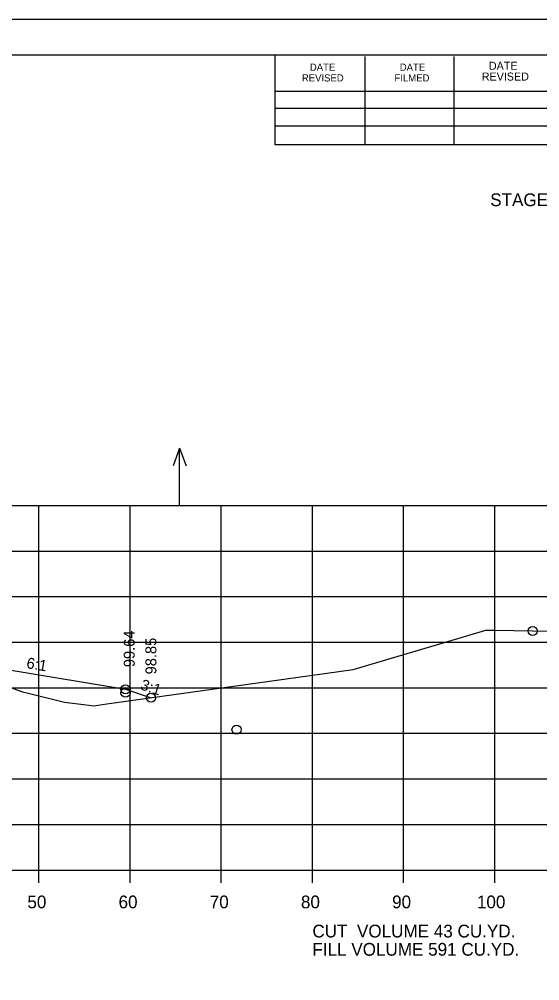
# Model space of a CAD drawing. Extents: x 1175611 to 1176402, y -433344 to -416213.
# Drawn here: x 1175828.8 to 1175885.9, y -431742.3 to -431636.8 of the extents above; entities that cross this region are included whole.
import ezdxf

# ---------------------------------------------------------------- set-up
doc = ezdxf.new("R2010")
doc.units = 0
for name, color, linetype in [('Default', 7, 'Continuous'), ('R_Axis', 7, 'Continuous'), ('R_Axis Annot', 7, 'Continuous'), ('R_Border', 7, 'Continuous'), ('R_Exist Surface', 7, 'Continuous'), ('R_Fin Surface', 7, 'Continuous'), ('R_Grid', 7, 'Continuous'), ('R_No Plot', 7, 'Continuous'), ('R_Water Annot', 7, 'Continuous'), ('R_Xsect Elev', 7, 'Continuous'), ('R_Xsect Slope', 7, 'Continuous')]:
    doc.layers.add(name, color=color, linetype=linetype)

msp = doc.modelspace()

# ---------------------------------------------------------------- linework, layer by layer
at = {"layer": 'R_Axis'}
for p, q in [((1175640.97, -431730.18), (1175920.97, -431730.18)), ((1175830.97, -431731.58), (1175830.97, -431730.18)), ((1175840.97, -431731.58), (1175840.97, -431730.18)), ((1175850.97, -431731.58), (1175850.97, -431730.18)), ((1175860.97, -431731.58), (1175860.97, -431730.18)), ((1175870.97, -431731.58), (1175870.97, -431730.18)), ((1175880.97, -431731.58), (1175880.97, -431730.18))]:
    msp.add_line(p, q, dxfattribs=at)
at = {"layer": 'R_Border'}
for p, q in [((1175622.97, -431640.72), (1175939.15, -431640.72)), ((1175856.89, -431650.6), (1175856.89, -431640.72)), ((1175866.75, -431650.6), (1175866.75, -431640.92)), ((1175876.51, -431650.6), (1175876.51, -431640.92)), ((1175856.89, -431644.74), (1175896.05, -431644.74)), ((1175856.89, -431646.6), (1175896.05, -431646.6)), ((1175856.89, -431650.6), (1175856.89, -431648.54)), ((1175856.89, -431648.54), (1175896.05, -431648.54)), ((1175939.15, -431650.6), (1175856.89, -431650.6))]:
    msp.add_line(p, q, dxfattribs=at)
at = {"layer": 'R_Exist Surface'}
msp.add_lwpolyline([(1175826.11, -431709.53), (1175829.16, -431710.63), (1175829.79, -431710.79), (1175833.77, -431711.76), (1175836.17, -431712.06), (1175837.01, -431712.16), (1175838.43, -431711.95), (1175865.43, -431708.19), (1175876.92, -431704.78), (1175879.99, -431703.88), (1175881.02, -431703.88), (1175907.71, -431704.32), (1175920.97, -431704.3)], dxfattribs=at)
at = {"layer": 'R_Fin Surface'}
msp.add_lwpolyline([(1175705.67, -431716.09), (1175721.47, -431710.82), (1175735.2, -431708.54), (1175743.47, -431707.16), (1175749.47, -431706.92), (1175751.47, -431706.88), (1175780.97, -431706.29), (1175810.47, -431706.6), (1175812.47, -431706.62), (1175818.47, -431706.68), (1175827.95, -431708.26), (1175840.47, -431710.35), (1175843.27, -431711.28)], dxfattribs=at)
msp.add_lwpolyline([(1175705.67, -431716.09), (1175721.47, -431710.82), (1175735.2, -431708.54), (1175743.47, -431707.16), (1175749.47, -431706.92), (1175751.47, -431706.88), (1175780.97, -431706.29), (1175810.47, -431706.6), (1175812.47, -431706.62), (1175818.47, -431706.68), (1175827.95, -431708.26), (1175840.47, -431710.35), (1175843.27, -431711.28)], dxfattribs=at)
at = {"layer": 'R_Grid'}
for p, q in [((1175640.97, -431690.18), (1175920.97, -431690.18)), ((1175830.97, -431730.18), (1175830.97, -431690.18)), ((1175840.97, -431730.18), (1175840.97, -431690.18)), ((1175850.97, -431730.18), (1175850.97, -431690.18)), ((1175860.97, -431730.18), (1175860.97, -431690.18)), ((1175870.97, -431730.18), (1175870.97, -431690.18)), ((1175880.97, -431730.18), (1175880.97, -431690.18)), ((1175640.97, -431695.18), (1175920.97, -431695.18)), ((1175640.97, -431700.18), (1175920.97, -431700.18)), ((1175640.97, -431705.18), (1175920.97, -431705.18)), ((1175640.97, -431710.18), (1175920.97, -431710.18)), ((1175640.97, -431715.18), (1175920.97, -431715.18)), ((1175640.97, -431720.18), (1175920.97, -431720.18)), ((1175640.97, -431725.18), (1175920.97, -431725.18)), ((1175640.97, -431730.18), (1175920.97, -431730.18))]:
    msp.add_line(p, q, dxfattribs=at)
at = {"layer": 'R_No Plot'}
msp.add_line((1175610.57, -431636.83), (1175943.91, -431636.83), dxfattribs=at)
msp.add_lwpolyline([(1175610.57, -431636.83), (1175943.91, -431636.83), (1175943.91, -431850.17), (1175610.57, -431850.17)], close=True, dxfattribs=at)
for centre in [(1175885.12, -431703.95), (1175840.47, -431710.35), (1175840.47, -431710.35), (1175840.47, -431710.72), (1175843.27, -431711.28), (1175843.27, -431711.28), (1175852.65, -431714.77)]:
    msp.add_circle(centre, 0.5, dxfattribs=at)
at = {"layer": 'R_Water Annot'}
for p, q in [((1175846.41, -431683.89), (1175845.71, -431685.82)), ((1175846.41, -431690.18), (1175846.41, -431683.89)), ((1175846.41, -431683.89), (1175847.11, -431685.82))]:
    msp.add_line(p, q, dxfattribs=at)

# ---------------------------------------------------------------- texts
at = {"layer": 'Default'}
for s, p in [('STAGE 1     STAGE 2', (1175880.47, -431657.34)), ('CUT  VOLUME 43 CU.YD.', (1175860.97, -431737.58)), ('FILL VOLUME 591 CU.YD.', (1175860.97, -431739.58))]:
    msp.add_text(s, height=1.4, dxfattribs=at).set_placement(p)
at = {"layer": 'R_Axis Annot'}
for s, p in [('50', (1175829.71, -431734.38)), ('60', (1175839.71, -431734.38)), ('70', (1175849.71, -431734.38)), ('80', (1175859.71, -431734.38)), ('90', (1175869.71, -431734.38)), ('100', (1175879.01, -431734.38))]:
    msp.add_text(s, height=1.4, dxfattribs=at).set_placement(p)
at = {"layer": 'R_Border'}
for s, height, p in [('DATE', 0.782, (1175860.69, -431642.48)), ('DATE', 0.782, (1175870.55, -431642.48)), ('DATE', 0.879, (1175880.33, -431642.38)), ('REVISED', 0.782, (1175859.81, -431643.66)), ('FILMED', 0.782, (1175869.97, -431643.66)), ('REVISED', 0.879, (1175879.55, -431643.56))]:
    msp.add_text(s, height=height, rotation=360, dxfattribs=at).set_placement(p)
at = {"layer": 'R_Xsect Elev'}
for s, p in [('99.64', (1175841.48, -431707.92)), ('98.85', (1175843.86, -431708.71))]:
    msp.add_text(s, height=1.2, rotation=90, dxfattribs=at).set_placement(p)
at = {"layer": 'R_Xsect Slope'}
for s, rotation, p in [('6:1', 350.5377, (1175829.55, -431708.02)), ('3:1', 341.5651, (1175842.03, -431710.34))]:
    msp.add_text(s, height=1.2, rotation=rotation, dxfattribs=at).set_placement(p)

doc.saveas('drawing.dxf')
